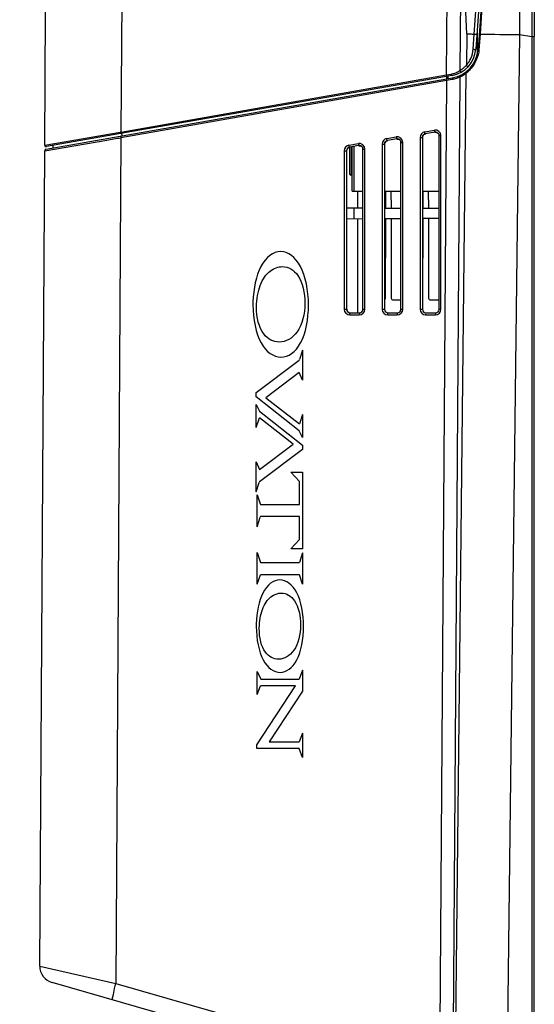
# Paper-space layout 'Sheet' of a CAD drawing. Header units: inches. Extents: x 0.2 to 10.8, y 0.2 to 8.3.
# Tile 378 of 545: x 9.134 to 9.566, y 2.42 to 3.246. Entities that reach past the tile are written whole.
import ezdxf

# ---------------------------------------------------------------- set-up
doc = ezdxf.new("R2010")
doc.units = ezdxf.units.IN
doc.header["$MEASUREMENT"] = 0
doc.layers.get('0').update_dxf_attribs({"lineweight": 5})
doc.layers.add('02___PRT_ALL_AXES', color=7, linetype='Continuous')
doc.styles.add('My Text', font='tahoma.ttf')
doc.dimstyles.new('My Dimension - mm [in] (ANSI)$0', dxfattribs={"dimtxt": 0.12, "dimasz": 0.098425, "dimexe": 0.125, "dimexo": 0.063, "dimgap": 0.031496, "dimtad": 0, "dimlfac": 250, "dimzin": 4, "dimdsep": 46, "dimtxsty": 'My Text', "dimblk": 'Filled-1', "dimcen": 0.09, "dimclrd": 1, "dimclre": 1, "dimclrt": 1, "dimadec": 1, "dimazin": 1, "dimtfac": 1, "dimtofl": 0, "dimtmove": 0, "dimatfit": 3, "dimfxl": 1, "dimtolj": 1, "dimtzin": 4, "dimlwd": -1, "dimlwe": -1, "dimarcsym": 0})

# ---------------------------------------------------------------- blocks, each defined once
blk = doc.blocks.new('*D12')
at = {"color": 1, "true_color": 0xff0000}
for p, q in [((9.68694, 3.70431), (8.70559, 3.70431)), ((8.83059, 3.60589), (8.83059, 3.4705)), ((8.83059, 1.60647), (8.83059, 1.74185)), ((9.42652, 1.50804), (8.70559, 1.50804))]:
    blk.add_line(p, q, dxfattribs=at)
at = {"layer": 'Defpoints', "color": 0}
for p in [(9.74994, 3.70431), (8.83059, 1.50804), (9.48952, 1.50804)]:
    blk.add_point(p, dxfattribs=at)
at = {"color": 1, "true_color": 0xff0000, "insert": (8.83059, 2.60618), "char_height": 0.12, "attachment_point": 5, "rotation": 90, "style": 'My Text'}
blk.add_mtext('\\A1;549.07 mm [21.617 in]', dxfattribs=at)
blk = doc.blocks.new('Filled-1')

psp = doc.layouts.new('Sheet')

# ---------------------------------------------------------------- linework, layer by layer
at = {"color": 0, "linetype": 'ByBlock', "lineweight": -3}
for p, q in [((9.515622, 3.233577), (9.522477, 3.328033)), ((9.524454, 3.32775), (9.516869, 3.220777)), ((9.526529, 3.32873), (9.518865, 3.220633)), ((9.492353, 3.199257), (9.492855, 3.270211)), ((9.504063, 3.270173), (9.503587, 3.202933)), ((9.219898, 3.262618), (9.219218, 3.15137)), ((9.509283, 3.23367), (9.508018, 3.26582)), ((9.155295, 3.140349), (9.155977, 3.252033)), ((9.518116, 3.238355), (9.518116, 3.216119)), ((9.509283, 3.23367), (9.508993, 3.207443)), ((9.514711, 3.22087), (9.515612, 3.233578)), ((9.520512, 3.233512), (9.519603, 3.220456)), ((9.553627, 3.233105), (9.542294, 2.300311)), ((9.553627, 3.233105), (9.563834, 3.23153)), ((9.563834, 3.23153), (9.563834, 2.300311)), ((9.563834, 3.23153), (9.565981, 3.23153)), ((9.565981, 2.300311), (9.565981, 3.23153)), ((9.156557, 3.137103), (9.497419, 3.196863)), ((9.497074, 3.198835), (9.156702, 3.13916)), ((9.219218, 3.15137), (9.492353, 3.199257)), ((9.497026, 3.195419), (9.492319, 3.194551)), ((9.492353, 3.199257), (9.496395, 3.200027)), ((9.492589, 3.195948), (9.492623, 3.198055)), ((9.493168, 3.198151), (9.493127, 3.19611)), ((9.493533, 3.198215), (9.493533, 3.196181)), ((9.503549, 3.197502), (9.497622, 2.359682)), ((9.498987, 2.30031), (9.50892, 3.200761)), ((9.503549, 3.197502), (9.50543, 3.198452)), ((9.50543, 3.198452), (9.50722, 3.199539)), ((9.50722, 3.199539), (9.50892, 3.200761)), ((9.492319, 3.194551), (9.21919, 3.146666)), ((9.492319, 3.194551), (9.486414, 2.359719)), ((9.155295, 3.140349), (9.218548, 3.151254)), ((9.21919, 3.146666), (9.214858, 2.437587)), ((9.218548, 3.151254), (9.219218, 3.15137)), ((9.220364, 3.14829), (9.220018, 3.150261)), ((9.44223, 3.145968), (9.450218, 3.147371)), ((9.450733, 3.145587), (9.442743, 3.144183)), ((9.470165, 3.146955), (9.470162, 3.002736)), ((9.472169, 3.146935), (9.472165, 3.002733)), ((9.474037, 3.151557), (9.482231, 3.152997)), ((9.482745, 3.151213), (9.47455, 3.149773)), ((9.486128, 3.002726), (9.486125, 3.148379)), ((9.487724, 3.002737), (9.487721, 3.14839)), ((9.155266, 3.135575), (9.207352, 3.14461)), ((9.162323, 3.138114), (9.1623, 3.140141)), ((9.410423, 3.140378), (9.418386, 3.141778)), ((9.4189, 3.139994), (9.410935, 3.138594)), ((9.411143, 3.116163), (9.411143, 3.138594)), ((9.412509, 3.115598), (9.412509, 3.138834)), ((9.413143, 3.101832), (9.413143, 3.138946)), ((9.414644, 3.13921), (9.414644, 3.101832)), ((9.422283, 3.002751), (9.42228, 3.13716)), ((9.423879, 3.002762), (9.423877, 3.137171)), ((9.438358, 3.141366), (9.438355, 3.002749)), ((9.440361, 3.141345), (9.440358, 3.002745)), ((9.454115, 3.002738), (9.454112, 3.142753)), ((9.455712, 3.002749), (9.455709, 3.142764)), ((9.151091, 2.452209), (9.155266, 3.135575)), ((9.406551, 3.135776), (9.406548, 3.002762)), ((9.408554, 3.135756), (9.408551, 3.002758)), ((9.413143, 3.101832), (9.422244, 3.101832)), ((9.417943, 3.087842), (9.417943, 3.101832)), ((9.44036, 3.101832), (9.454113, 3.101832)), ((9.441425, 3.087722), (9.441465, 3.101832)), ((9.445755, 3.101832), (9.445795, 3.087696)), ((9.472168, 3.101832), (9.486126, 3.101832)), ((9.472758, 3.087556), (9.472798, 3.101832)), ((9.477088, 3.101832), (9.477129, 3.087532)), ((9.408586, 3.087891), (9.422245, 3.08782)), ((9.414588, 3.08786), (9.414588, 3.078522)), ((9.440395, 3.087725), (9.454077, 3.087653)), ((9.472202, 3.087558), (9.48609, 3.087485)), ((9.422245, 3.078562), (9.408586, 3.078491)), ((9.417943, 2.999873), (9.417943, 3.07854)), ((9.454077, 3.078729), (9.440395, 3.078657)), ((9.44121, 3.012227), (9.441399, 3.078655)), ((9.445821, 3.078686), (9.44601, 3.012227)), ((9.48609, 3.078897), (9.472202, 3.078824)), ((9.472543, 3.012227), (9.472733, 3.078822)), ((9.477153, 3.07885), (9.477343, 3.012227)), ((9.44761, 3.010632), (9.454115, 3.010632)), ((9.478943, 3.010632), (9.486128, 3.010632)), ((9.411231, 2.998087), (9.419198, 2.998084)), ((9.411429, 2.999876), (9.419401, 2.999873)), ((9.419198, 2.998084), (9.420928, 2.998418)), ((9.423547, 3.00104), (9.423879, 3.002762)), ((9.443038, 2.998074), (9.45103, 2.998071)), ((9.443236, 2.999863), (9.451234, 2.99986)), ((9.45103, 2.998071), (9.45276, 2.998406)), ((9.455379, 3.001028), (9.455712, 3.002749)), ((9.474845, 2.998062), (9.483043, 2.998059)), ((9.475043, 2.999851), (9.483246, 2.999848)), ((9.483043, 2.998059), (9.484773, 2.998393)), ((9.487392, 3.001015), (9.487724, 3.002737)), ((9.371543, 2.968416), (9.36901, 2.960619)), ((9.371543, 2.968416), (9.371543, 2.943391)), ((9.332725, 2.933157), (9.368833, 2.960149)), ((9.368833, 2.960149), (9.36901, 2.960619)), ((9.368818, 2.949845), (9.340676, 2.928575)), ((9.371543, 2.943391), (9.368818, 2.949845)), ((9.332725, 2.929539), (9.332725, 2.933157)), ((9.368814, 2.901012), (9.332725, 2.929539)), ((9.332725, 2.90361), (9.332725, 2.923018)), ((9.332725, 2.923018), (9.335455, 2.917298)), ((9.340676, 2.928575), (9.368953, 2.906642)), ((9.335455, 2.917298), (9.371543, 2.888772)), ((9.371543, 2.914703), (9.368953, 2.906642)), ((9.371543, 2.914703), (9.371543, 2.895294)), ((9.332725, 2.90361), (9.335315, 2.911668)), ((9.363592, 2.889736), (9.335315, 2.911668)), ((9.371543, 2.895294), (9.368814, 2.901012)), ((9.33545, 2.868467), (9.363592, 2.889736)), ((9.371543, 2.885154), (9.335434, 2.858163)), ((9.371543, 2.888772), (9.371543, 2.885154)), ((9.332725, 2.849897), (9.332725, 2.87492)), ((9.332725, 2.87492), (9.33545, 2.868467)), ((9.368951, 2.858341), (9.361623, 2.866191)), ((9.361623, 2.866191), (9.371543, 2.866191)), ((9.371543, 2.866191), (9.371543, 2.801984)), ((9.332725, 2.849897), (9.335258, 2.857692)), ((9.335434, 2.858163), (9.335258, 2.857692)), ((9.368951, 2.839036), (9.368951, 2.858341)), ((9.333489, 2.820348), (9.333489, 2.847227)), ((9.333489, 2.847227), (9.336023, 2.839625)), ((9.336023, 2.839625), (9.33626, 2.839036)), ((9.33626, 2.839036), (9.368951, 2.839036)), ((9.333489, 2.820348), (9.336023, 2.828551)), ((9.33626, 2.829139), (9.336023, 2.828551)), ((9.368951, 2.829139), (9.33626, 2.829139)), ((9.368951, 2.809835), (9.368951, 2.829139)), ((9.361621, 2.801984), (9.368951, 2.809835)), ((9.333489, 2.772273), (9.333489, 2.798788)), ((9.333489, 2.798788), (9.336214, 2.790395)), ((9.371543, 2.801984), (9.361621, 2.801984)), ((9.371543, 2.798605), (9.368878, 2.790395)), ((9.371543, 2.798605), (9.371543, 2.772448)), ((9.336214, 2.790395), (9.368878, 2.790395)), ((9.333489, 2.772273), (9.336205, 2.780205)), ((9.368887, 2.780205), (9.336205, 2.780205)), ((9.371543, 2.772448), (9.368887, 2.780205)), ((9.371543, 2.700139), (9.368595, 2.692838)), ((9.371543, 2.700139), (9.371543, 2.68277)), ((9.333489, 2.679842), (9.333489, 2.699179)), ((9.333489, 2.699179), (9.336478, 2.692838)), ((9.336478, 2.692838), (9.368595, 2.692838)), ((9.333077, 2.637668), (9.365535, 2.687124)), ((9.333489, 2.679842), (9.336388, 2.687124)), ((9.365535, 2.687124), (9.336388, 2.687124)), ((9.371543, 2.68277), (9.343681, 2.640237)), ((9.371543, 2.647483), (9.368644, 2.640237)), ((9.371543, 2.647483), (9.371543, 2.627087)), ((9.333077, 2.634523), (9.333077, 2.637668)), ((9.368625, 2.634523), (9.333077, 2.634523)), ((9.343681, 2.640237), (9.368644, 2.640237)), ((9.371543, 2.627087), (9.368625, 2.634523)), ((9.151091, 2.452209), (9.214858, 2.437587)), ((9.473338, 2.348867), (9.161522, 2.438279)), ((9.214858, 2.437587), (9.486414, 2.359719))]:
    psp.add_line(p, q, dxfattribs=at)
for points in [[(9.515622, 3.233577), (9.516067, 3.233512), (9.516572, 3.233466), (9.517147, 3.233437), (9.517608, 3.23344), (9.51777, 3.233476)], [(9.492234, 3.195954), (9.492189, 3.195756), (9.49222, 3.195246), (9.492319, 3.194551)], [(9.44223, 3.145968), (9.440721, 3.145424), (9.439421, 3.144329), (9.438608, 3.142871), (9.438358, 3.141366)], [(9.455709, 3.142764), (9.455282, 3.144717), (9.453994, 3.146379), (9.452146, 3.147313), (9.450218, 3.147371)], [(9.450697, 3.145545), (9.451957, 3.145486), (9.45307, 3.144896), (9.453823, 3.143889), (9.454076, 3.142659)], [(9.474037, 3.151557), (9.472528, 3.151014), (9.471229, 3.149919), (9.470415, 3.148461), (9.470165, 3.146955)], [(9.472204, 3.146984), (9.472535, 3.148246), (9.473385, 3.149232), (9.474585, 3.149743)], [(9.487721, 3.14839), (9.487295, 3.150342), (9.486007, 3.152004), (9.484158, 3.152939), (9.482231, 3.152997)], [(9.48271, 3.15117), (9.483969, 3.151112), (9.485083, 3.150521), (9.485836, 3.149514), (9.486088, 3.148284)], [(9.410423, 3.140378), (9.408913, 3.139835), (9.407614, 3.13874), (9.406801, 3.137282), (9.406551, 3.135776)], [(9.408589, 3.135806), (9.40892, 3.137068), (9.409771, 3.138053), (9.410971, 3.138564)], [(9.423877, 3.137171), (9.423446, 3.139119), (9.422164, 3.140781), (9.420318, 3.141729), (9.418386, 3.141778)], [(9.418865, 3.139951), (9.420125, 3.139892), (9.421238, 3.139302), (9.421991, 3.138295), (9.422243, 3.137065)], [(9.440396, 3.141395), (9.440728, 3.142657), (9.441578, 3.143642), (9.442778, 3.144153)], [(9.406548, 3.002762), (9.406903, 3.000976), (9.407921, 2.999454), (9.409441, 2.998442), (9.411231, 2.998087)], [(9.420928, 2.998418), (9.422511, 2.999457), (9.423547, 3.00104)], [(9.438355, 3.002749), (9.43871, 3.000963), (9.439729, 2.999442), (9.441248, 2.998429), (9.443038, 2.998074)], [(9.45276, 2.998406), (9.454344, 2.999444), (9.455379, 3.001028)], [(9.470162, 3.002736), (9.470517, 3.00095), (9.471536, 2.999429), (9.473055, 2.998417), (9.474845, 2.998062)], [(9.484773, 2.998393), (9.486356, 2.999431), (9.487392, 3.001015)]]:
    psp.add_lwpolyline(points, dxfattribs=at)
for centre, radius, start, end in [((27.043983, 3.222439), 17.480153, 179.5825648, 179.9702009), ((24.476258, 2.173436), 14.993236, 175.8078372, 175.9453401), ((11.176392, 3.245024), 1.622809, 178.992403, 180.420837), ((9.49293, 3.222475), 0.024, 279.944294, 355.944294), ((9.49293, 3.222472), 0.026, 279.943986, 355.943986), ((9.491931, 3.222706), 0.022893, 318.18571, 319.479473), ((9.492904, 3.218368), 0.018671, 280.776842, 281.884463), ((9.156826, 3.135566), 0.001561, 99.943986, 179.65), ((9.156495, 3.140342), 0.0012, 179.649998, 279.944294), ((9.411943, 3.116163), 0.0008, 180, 315), ((9.43961, 3.012232), 0.0016, 298.354998, 359.836771), ((9.44761, 3.012232), 0.0016, 180.163229, 270), ((9.470943, 3.012232), 0.0016, 320.665065, 359.836771), ((9.478943, 3.012232), 0.0016, 180.163229, 270), ((9.165491, 2.452121), 0.0144, 179.65, 254)]:
    psp.add_arc(centre, radius, start, end, dxfattribs=at)
for centre, major_axis, ratio, start_param, end_param in [((9.411465, 3.002792), (-0.001008, 0.002698), 0.9994456, 1.2131563, 2.7839405), ((9.419365, 3.002789), (0.002623, -0.001193), 0.9994282, -1.144086, 0.4266981), ((9.443272, 3.002779), (-0.001008, 0.002698), 0.9994456, 1.2131565, 2.7839406), ((9.451198, 3.002776), (0.002623, -0.001193), 0.9994282, -1.144086, 0.4266981), ((9.475079, 3.002767), (-0.001008, 0.002698), 0.9994456, 1.2131564, 2.7839405), ((9.48321, 3.002764), (0.002623, -0.001193), 0.9994282, -1.144086, 0.4266981)]:
    psp.add_ellipse(centre, major_axis=major_axis, ratio=ratio, start_param=start_param, end_param=end_param, dxfattribs=at)
for points in [[(9.566012, 3.268731), (9.56599, 3.256331), (9.565979, 3.24393), (9.565979, 3.23153)], [(9.520534, 3.23351), (9.531565, 3.233362), (9.542596, 3.233231), (9.553627, 3.233104)]]:
    psp.add_open_spline(points, degree=3, dxfattribs=at)
for points, knots in [([(9.509283, 3.23367), (9.510262, 3.233655), (9.512376, 3.233623), (9.514489, 3.233593), (9.515623, 3.233577)], [0, 0, 0, 0, 0.4635546, 1, 1, 1, 1]), ([(9.51979, 3.233682), (9.519782, 3.233612), (9.520182, 3.233604), (9.520346, 3.233535), (9.520529, 3.23351)], [0, 0, 0, 0, 0.2755661, 1, 1, 1, 1]), ([(9.509334, 3.207832), (9.510708, 3.20944), (9.513309, 3.213504), (9.514515, 3.218233), (9.514705, 3.220871)], [0, 0, 0, 0, 0.4443385, 1, 1, 1, 1]), ([(9.51959, 3.220458), (9.519398, 3.217532), (9.517828, 3.211984), (9.514804, 3.207185), (9.513126, 3.205084)], [0, 0, 0, 0, 0.5216419, 1, 1, 1, 1]), ([(9.514705, 3.220871), (9.515062, 3.220809), (9.515772, 3.220783), (9.516534, 3.220644), (9.516869, 3.220777)], [0, 0, 0, 0, 0.5010868, 1, 1, 1, 1]), ([(9.518865, 3.220633), (9.51886, 3.220565), (9.519244, 3.220554), (9.51941, 3.220484), (9.51959, 3.220458)], [0, 0, 0, 0, 0.2723094, 1, 1, 1, 1]), ([(9.503587, 3.202933), (9.503702, 3.203001), (9.503932, 3.203142), (9.504159, 3.203286), (9.504272, 3.203359)], [0, 0, 0, 0, 0.4979568, 1, 1, 1, 1]), ([(9.504272, 3.203359), (9.504484, 3.203497), (9.504908, 3.203781), (9.505322, 3.204079), (9.505528, 3.204233)], [0, 0, 0, 0, 0.4957463, 1, 1, 1, 1]), ([(9.505528, 3.204233), (9.506139, 3.204689), (9.507354, 3.205699), (9.508456, 3.206831), (9.508993, 3.207443)], [0, 0, 0, 0, 0.4837553, 1, 1, 1, 1]), ([(9.508993, 3.207443), (9.509085, 3.207038), (9.50965, 3.206303), (9.510705, 3.206346), (9.510965, 3.206641)], [0, 0, 0, 0, 0.5135871, 1, 1, 1, 1]), ([(9.512282, 3.204068), (9.511907, 3.203634), (9.51117, 3.202825), (9.510389, 3.202057), (9.510006, 3.201704)], [0, 0, 0, 0, 0.523996, 1, 1, 1, 1]), ([(9.513126, 3.205084), (9.512987, 3.20491), (9.512709, 3.204568), (9.512425, 3.204233), (9.512282, 3.204068)], [0, 0, 0, 0, 0.5060758, 1, 1, 1, 1]), ([(9.492353, 3.199257), (9.492402, 3.198973), (9.492531, 3.198708), (9.492571, 3.198046), (9.492696, 3.198068)], [0, 0, 0, 0, 0.6957342, 1, 1, 1, 1]), ([(9.496395, 3.200027), (9.496437, 3.199737), (9.496529, 3.199323), (9.496894, 3.198804), (9.497074, 3.198835)], [0, 0, 0, 0, 0.6158489, 1, 1, 1, 1]), ([(9.496749, 3.200098), (9.49718, 3.200188), (9.498016, 3.200395), (9.498837, 3.200657), (9.499233, 3.200797)], [0, 0, 0, 0, 0.5118964, 1, 1, 1, 1]), ([(9.497419, 3.196863), (9.497228, 3.196829), (9.496948, 3.196235), (9.496983, 3.195743), (9.497025, 3.195419)], [0, 0, 0, 0, 0.3732372, 1, 1, 1, 1]), ([(9.497761, 3.195556), (9.49764, 3.195532), (9.497395, 3.195484), (9.49715, 3.19544), (9.497026, 3.195419)], [0, 0, 0, 0, 0.496167, 1, 1, 1, 1]), ([(9.499938, 3.196104), (9.49959, 3.195999), (9.498869, 3.1958), (9.498139, 3.195633), (9.497761, 3.195556)], [0, 0, 0, 0, 0.4852271, 1, 1, 1, 1]), ([(9.499233, 3.200797), (9.499857, 3.201017), (9.501006, 3.201486), (9.502109, 3.202054), (9.502611, 3.20234)], [0, 0, 0, 0, 0.5333805, 1, 1, 1, 1]), ([(9.503549, 3.197501), (9.503034, 3.197253), (9.50185, 3.196735), (9.500628, 3.196311), (9.499938, 3.196104)], [0, 0, 0, 0, 0.4425691, 1, 1, 1, 1]), ([(9.502611, 3.20234), (9.502784, 3.202438), (9.503112, 3.202631), (9.503435, 3.202833), (9.503587, 3.202933)], [0, 0, 0, 0, 0.5222471, 1, 1, 1, 1]), ([(9.504373, 3.199126), (9.504093, 3.198988), (9.50362, 3.198486), (9.503523, 3.197824), (9.503549, 3.197502)], [0, 0, 0, 0, 0.4908972, 1, 1, 1, 1]), ([(9.503587, 3.202933), (9.503631, 3.202556), (9.504039, 3.201809), (9.50496, 3.201705), (9.505274, 3.201893)], [0, 0, 0, 0, 0.5088139, 1, 1, 1, 1]), ([(9.509473, 3.202414), (9.509253, 3.202233), (9.508926, 3.201691), (9.508872, 3.201072), (9.50892, 3.200761)], [0, 0, 0, 0, 0.4746647, 1, 1, 1, 1]), ([(9.510006, 3.201704), (9.509823, 3.201535), (9.509465, 3.201215), (9.509097, 3.200906), (9.508917, 3.200761)], [0, 0, 0, 0, 0.518703, 1, 1, 1, 1]), ([(9.207299, 3.144583), (9.209272, 3.144926), (9.213235, 3.145619), (9.217199, 3.146315), (9.21919, 3.146666)], [0, 0, 0, 0, 0.4975211, 1, 1, 1, 1]), ([(9.219104, 3.148069), (9.218966, 3.148044), (9.219167, 3.147324), (9.219133, 3.146992), (9.21919, 3.146666)], [0, 0, 0, 0, 0.2986484, 1, 1, 1, 1]), ([(9.219561, 3.150181), (9.219442, 3.15016), (9.219397, 3.150817), (9.219268, 3.151081), (9.219218, 3.15137)], [0, 0, 0, 0, 0.2918077, 1, 1, 1, 1]), ([(9.442742, 3.144183), (9.442462, 3.144312), (9.442459, 3.145121), (9.442281, 3.145659), (9.442228, 3.145967)], [0, 0, 0, 0, 0.4965438, 1, 1, 1, 1]), ([(9.450218, 3.147371), (9.450292, 3.146944), (9.450488, 3.14654), (9.450547, 3.145561), (9.450733, 3.145587)], [0, 0, 0, 0, 0.6976636, 1, 1, 1, 1]), ([(9.454112, 3.142753), (9.454112, 3.143567), (9.453341, 3.145273), (9.451529, 3.145728), (9.450733, 3.145587)], [0, 0, 0, 0, 0.5015454, 1, 1, 1, 1]), ([(9.470165, 3.146946), (9.470499, 3.146946), (9.471166, 3.146938), (9.471835, 3.146957), (9.472168, 3.146935)], [0, 0, 0, 0, 0.5000126, 1, 1, 1, 1]), ([(9.47455, 3.149773), (9.473904, 3.149659), (9.472651, 3.14895), (9.472168, 3.147593), (9.472168, 3.146935)], [0, 0, 0, 0, 0.4991913, 1, 1, 1, 1]), ([(9.47455, 3.149773), (9.474269, 3.149901), (9.474266, 3.15071), (9.474089, 3.151249), (9.474035, 3.151557)], [0, 0, 0, 0, 0.4965438, 1, 1, 1, 1]), ([(9.482231, 3.152997), (9.482305, 3.152569), (9.4825, 3.152166), (9.482559, 3.151186), (9.482745, 3.151213)], [0, 0, 0, 0, 0.6976636, 1, 1, 1, 1]), ([(9.486125, 3.148379), (9.486125, 3.149192), (9.485354, 3.150899), (9.483542, 3.151353), (9.482745, 3.151213)], [0, 0, 0, 0, 0.5015454, 1, 1, 1, 1]), ([(9.486125, 3.148379), (9.486199, 3.148509), (9.486903, 3.148228), (9.487338, 3.14839), (9.487721, 3.14839)], [0, 0, 0, 0, 0.2801785, 1, 1, 1, 1]), ([(9.410935, 3.138594), (9.410289, 3.13848), (9.409036, 3.137772), (9.408554, 3.136414), (9.408554, 3.135756)], [0, 0, 0, 0, 0.4991913, 1, 1, 1, 1]), ([(9.410935, 3.138594), (9.410655, 3.138723), (9.410652, 3.139532), (9.410474, 3.14007), (9.410421, 3.140378)], [0, 0, 0, 0, 0.4965438, 1, 1, 1, 1]), ([(9.418386, 3.141778), (9.41846, 3.14135), (9.418656, 3.140947), (9.418714, 3.139967), (9.4189, 3.139994)], [0, 0, 0, 0, 0.6976636, 1, 1, 1, 1]), ([(9.42228, 3.13716), (9.42228, 3.137973), (9.421509, 3.13968), (9.419697, 3.140134), (9.4189, 3.139994)], [0, 0, 0, 0, 0.5015454, 1, 1, 1, 1]), ([(9.42228, 3.13716), (9.422354, 3.137289), (9.423058, 3.137009), (9.423493, 3.13717), (9.423877, 3.137171)], [0, 0, 0, 0, 0.2801785, 1, 1, 1, 1]), ([(9.438358, 3.141356), (9.438692, 3.141357), (9.439359, 3.141349), (9.440028, 3.141368), (9.440361, 3.141345)], [0, 0, 0, 0, 0.5000126, 1, 1, 1, 1]), ([(9.442743, 3.144183), (9.442096, 3.14407), (9.440843, 3.143361), (9.440361, 3.142004), (9.440361, 3.141345)], [0, 0, 0, 0, 0.4991913, 1, 1, 1, 1]), ([(9.454112, 3.142753), (9.454186, 3.142883), (9.45489, 3.142603), (9.455326, 3.142764), (9.455709, 3.142764)], [0, 0, 0, 0, 0.2801785, 1, 1, 1, 1]), ([(9.406551, 3.135767), (9.406884, 3.135767), (9.407552, 3.135759), (9.408221, 3.135778), (9.408554, 3.135756)], [0, 0, 0, 0, 0.5000126, 1, 1, 1, 1]), ([(9.376549, 3.006458), (9.376567, 3.018641), (9.371755, 3.042494), (9.353081, 3.055519), (9.335121, 3.042675), (9.33027, 3.020094), (9.329985, 3.008973)], [0, 0, 0, 0, 0.2545778, 0.5082734, 0.7635101, 1, 1, 1, 1]), ([(9.332964, 3.005124), (9.333047, 3.011273), (9.335288, 3.024198), (9.343458, 3.035816), (9.35624, 3.040337), (9.369559, 3.033308), (9.373596, 3.016607), (9.373606, 3.007991)], [0, 0, 0, 0, 0.1779547, 0.3610318, 0.5228662, 0.7489809, 1, 1, 1, 1]), ([(9.329985, 3.008973), (9.329964, 3.008132), (9.329815, 2.995451), (9.334656, 2.971269), (9.353405, 2.958636), (9.37199, 2.97085), (9.376532, 2.994674), (9.376549, 3.006458)], [0, 0, 0, 0, 0.0178731, 0.2691243, 0.5114651, 0.7538059, 1, 1, 1, 1]), ([(9.373606, 3.007991), (9.373616, 2.998832), (9.369017, 2.9815), (9.352536, 2.972673), (9.336811, 2.980219), (9.33287, 2.995943), (9.332962, 3.004996), (9.332964, 3.005124)], [0, 0, 0, 0, 0.2667476, 0.5156189, 0.7379153, 0.9962844, 1, 1, 1, 1]), ([(9.408551, 3.002758), (9.408218, 3.00278), (9.407549, 3.002761), (9.406882, 3.002769), (9.406548, 3.002769)], [0, 0, 0, 0, 0.4999874, 1, 1, 1, 1]), ([(9.408551, 3.002758), (9.408551, 3.002021), (9.409167, 3.00049), (9.410697, 2.999876), (9.411429, 2.999876)], [0, 0, 0, 0, 0.5013204, 1, 1, 1, 1]), ([(9.411226, 2.998087), (9.411226, 2.99839), (9.411306, 2.998933), (9.41118, 2.99971), (9.411429, 2.999876)], [0, 0, 0, 0, 0.5036482, 1, 1, 1, 1]), ([(9.419401, 2.999873), (9.41922, 2.999867), (9.419315, 2.998925), (9.419198, 2.998506), (9.419198, 2.998084)], [0, 0, 0, 0, 0.3010011, 1, 1, 1, 1]), ([(9.419401, 2.999873), (9.420134, 2.999873), (9.421666, 3.000483), (9.422283, 3.002015), (9.422283, 3.002751)], [0, 0, 0, 0, 0.498802, 1, 1, 1, 1]), ([(9.423879, 3.002762), (9.423497, 3.002762), (9.423062, 3.002601), (9.422357, 3.002882), (9.422283, 3.002751)], [0, 0, 0, 0, 0.7181143, 1, 1, 1, 1]), ([(9.440358, 3.002745), (9.440025, 3.002768), (9.439356, 3.002748), (9.438689, 3.002757), (9.438355, 3.002756)], [0, 0, 0, 0, 0.4999874, 1, 1, 1, 1]), ([(9.440358, 3.002745), (9.440358, 3.002009), (9.440974, 3.000478), (9.442504, 2.999864), (9.443236, 2.999863)], [0, 0, 0, 0, 0.5013204, 1, 1, 1, 1]), ([(9.443033, 2.998074), (9.443033, 2.998378), (9.443114, 2.99892), (9.442988, 2.999698), (9.443236, 2.999863)], [0, 0, 0, 0, 0.5036482, 1, 1, 1, 1]), ([(9.451234, 2.99986), (9.451052, 2.999855), (9.451148, 2.998912), (9.45103, 2.998493), (9.45103, 2.998071)], [0, 0, 0, 0, 0.3010011, 1, 1, 1, 1]), ([(9.451234, 2.99986), (9.451967, 2.99986), (9.453498, 3.00047), (9.454115, 3.002002), (9.454115, 3.002738)], [0, 0, 0, 0, 0.498802, 1, 1, 1, 1]), ([(9.455712, 3.002749), (9.45533, 3.002749), (9.454894, 3.002588), (9.454189, 3.002869), (9.454115, 3.002738)], [0, 0, 0, 0, 0.7181143, 1, 1, 1, 1]), ([(9.472165, 3.002733), (9.471832, 3.002755), (9.471163, 3.002736), (9.470496, 3.002744), (9.470162, 3.002744)], [0, 0, 0, 0, 0.4999874, 1, 1, 1, 1]), ([(9.472165, 3.002733), (9.472165, 3.001996), (9.472781, 3.000465), (9.474311, 2.999851), (9.475043, 2.999851)], [0, 0, 0, 0, 0.5013204, 1, 1, 1, 1]), ([(9.47484, 2.998062), (9.47484, 2.998365), (9.474921, 2.998908), (9.474795, 2.999685), (9.475043, 2.999851)], [0, 0, 0, 0, 0.5036482, 1, 1, 1, 1]), ([(9.483246, 2.999848), (9.483065, 2.999842), (9.48316, 2.9989), (9.483043, 2.99848), (9.483043, 2.998059)], [0, 0, 0, 0, 0.3010011, 1, 1, 1, 1]), ([(9.483246, 2.999848), (9.483979, 2.999847), (9.485511, 3.000458), (9.486128, 3.001989), (9.486128, 3.002726)], [0, 0, 0, 0, 0.498802, 1, 1, 1, 1]), ([(9.487724, 3.002737), (9.487342, 3.002736), (9.486907, 3.002576), (9.486202, 3.002856), (9.486128, 3.002726)], [0, 0, 0, 0, 0.7181143, 1, 1, 1, 1]), ([(9.372426, 2.736767), (9.372461, 2.747513), (9.368467, 2.768198), (9.352416, 2.77975), (9.337133, 2.768603), (9.333015, 2.748821), (9.332754, 2.739114)], [0, 0, 0, 0, 0.2587226, 0.5126397, 0.7665744, 1, 1, 1, 1]), ([(9.335266, 2.735814), (9.335369, 2.741103), (9.337265, 2.752393), (9.3443, 2.762533), (9.355006, 2.766498), (9.366509, 2.760202), (9.369902, 2.745659), (9.369894, 2.738064)], [0, 0, 0, 0, 0.1737571, 0.3565512, 0.5215861, 0.747669, 1, 1, 1, 1]), ([(9.332754, 2.739114), (9.332733, 2.738329), (9.332592, 2.727141), (9.336704, 2.705799), (9.352649, 2.694829), (9.368607, 2.705573), (9.372393, 2.726448), (9.372426, 2.736767)], [0, 0, 0, 0, 0.018872, 0.2684626, 0.510913, 0.7516216, 1, 1, 1, 1]), ([(9.369894, 2.738064), (9.369886, 2.730097), (9.366044, 2.714851), (9.351874, 2.707136), (9.338515, 2.71378), (9.335152, 2.727515), (9.335263, 2.735617), (9.335266, 2.735814)], [0, 0, 0, 0, 0.2646169, 0.5116777, 0.7335688, 0.9935541, 1, 1, 1, 1]), ([(9.21374, 2.43337), (9.213915, 2.434083), (9.214277, 2.435492), (9.214662, 2.436894), (9.214858, 2.437587)], [0, 0, 0, 0, 0.505139, 1, 1, 1, 1]), ([(9.212517, 2.423656), (9.211654, 2.423904), (9.213123, 2.428704), (9.213171, 2.431052), (9.21374, 2.43337)], [0, 0, 0, 0, 0.2734121, 1, 1, 1, 1])]:
    psp.add_open_spline(points, degree=3, knots=knots, dxfattribs=at)
at = {"layer": '02___PRT_ALL_AXES', "color": 0, "linetype": 'ByBlock', "lineweight": -3}
psp.add_line((9.413143, 3.116232), (9.412509, 3.115598), dxfattribs=at)

# ---------------------------------------------------------------- dimensions: what is measured, and where the dimension line sits
dim = psp.add_linear_dim(base=(8.830591, 1.508042), p1=(9.749943, 3.704311), p2=(9.489523, 1.508042), angle=90, dimstyle='My Dimension - mm [in] (ANSI)$0', override={"dimpost": ' mm'})
dim.commit()
dim.dimension.update_dxf_attribs({"geometry": '*D12', "text_midpoint": (8.830591, 2.606176)})

doc.saveas('drawing.dxf')
